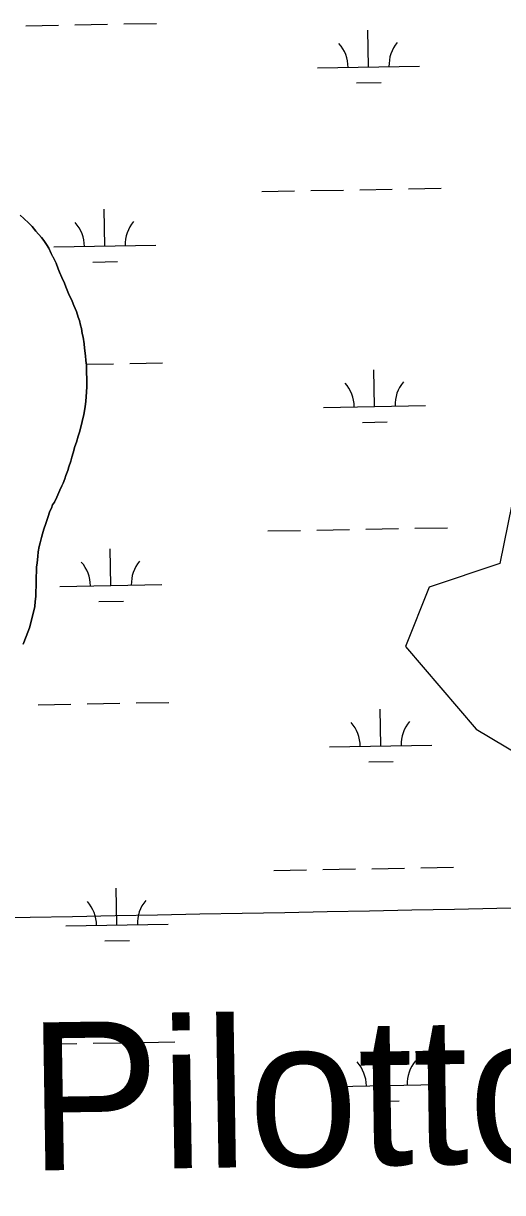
# Model space of a CAD drawing. Extents: x 3914892 to 3953151, y 242587 to 268572.
# Drawn here: x 3944011 to 3944480, y 254251 to 255396 of the extents above; entities that cross this region are included whole.
import ezdxf

# ---------------------------------------------------------------- set-up
doc = ezdxf.new("R2010")
doc.units = 0
for name, color, linetype in [('V-GRID-MAJR', 7, 'Continuous'), ('V-SITE-VEGE', 7, 'Continuous'), ('V-TOPO-GNAM-IDEN', 7, 'Continuous'), ('V-TOPO-SHOR', 7, 'Continuous'), ('V-WETL-SWMP', 7, 'Continuous')]:
    doc.layers.add(name, color=color, linetype=linetype)

msp = doc.modelspace()

# ---------------------------------------------------------------- linework, layer by layer
at = {"layer": 'V-GRID-MAJR'}
msp.add_spline([(3919048.168, 254080.336), (3924366.077, 254173.55000000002), (3929683.974, 254267.537), (3935001.8570000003, 254362.298), (3940319.725, 254457.832), (3945637.58, 254554.14), (3950955.421, 254651.22100000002), (3950955.4220000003, 254651.22100000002)], degree=3, dxfattribs=at)
at = {"layer": 'V-SITE-VEGE'}
msp.add_lwpolyline([(3944674.400678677, 255063.80139045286), (3944604.8895138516, 255098.5569728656), (3944500.6227666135, 255075.38658459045), (3944489.037572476, 254924.77906080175), (3944477.452378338, 254866.85309011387), (3944407.941213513, 254843.68270183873), (3944384.770825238, 254785.75673115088), (3944454.2819900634, 254704.66037218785), (3944512.207960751, 254669.90478977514), (3944581.719125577, 254681.4899839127), (3944651.230290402, 254716.24556632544), (3944662.8154845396, 254797.34192528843), (3944651.230290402, 254866.85309011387), (3944616.4747079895, 254936.3642549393), (3944732.326649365, 254982.7050314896), (3944732.326649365, 255029.04580804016)], close=True, dxfattribs=at)
at = {"layer": 'V-TOPO-SHOR'}
msp.add_lwpolyline([(3944007.6, 255208.336), (3944010.93, 255205.178), (3944016.056, 255200.441), (3944019.126, 255197.287), (3944022.954, 255192.567), (3944028.3170000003, 255186.271), (3944030.613, 255183.385), (3944033.157, 255179.461), (3944035.4420000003, 255175.797), (3944037.965, 255170.57700000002), (3944041.25, 255164.048), (3944042.77, 255161.17500000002), (3944044.773, 255155.7), (3944046.024, 255152.31100000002), (3944048.291, 255147.353), (3944050.811, 255141.61000000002), (3944052.058, 255137.96300000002), (3944054.829, 255131.7), (3944058.355, 255123.87), (3944060.117, 255119.69700000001), (3944062.634, 255113.956), (3944064.372, 255108.226), (3944065.628, 255105.09600000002), (3944066.603, 255100.415), (3944067.6, 255097.287), (3944068.311, 255092.35), (3944069.042, 255088.708), (3944069.992, 255082.21), (3944070.455, 255078.055), (3944071.393, 255070.518), (3944071.85, 255065.842), (3944072.304, 255061.169), (3944072.464, 255053.642), (3944072.659, 255048.711), (3944072.806, 255040.408), (3944072.47, 255034.707), (3944071.839, 255026.154), (3944070.983, 255020.459), (3944069.847, 255012.951), (3944068.196, 255005.969), (3944067.1040000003, 255001.832), (3944065.466, 254995.62900000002), (3944064.116, 254991.756), (3944062.48, 254985.81100000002), (3944061.128, 254981.68), (3944059.49, 254975.47400000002), (3944058.136, 254971.342), (3944057.045, 254967.207), (3944055.156, 254961.784), (3944054.071, 254958.16700000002), (3944052.1890000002, 254953.264), (3944051.366, 254949.901), (3944049.4960000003, 254945.776), (3944048.42, 254942.938), (3944046.291, 254938.815), (3944043.344, 254931.85), (3944040.947, 254927.21300000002), (3944039.094, 254924.385), (3944038.015, 254921.286), (3944036.6750000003, 254918.192), (3944034.519, 254911.995), (3944032.626, 254906.31100000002), (3944030.736, 254900.63), (3944029.376, 254895.979), (3944028.293, 254892.621), (3944026.9250000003, 254887.191), (3944026.097, 254883.57), (3944025.2490000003, 254878.393), (3944024.674, 254873.992), (3944024.072, 254867.774), (3944023.492, 254863.371), (3944023.4390000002, 254859.222), (3944023.109, 254854.038), (3944023.0640000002, 254850.66700000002), (3944023.007, 254846.258), (3944022.894, 254837.957), (3944022.849, 254834.586), (3944022.005, 254829.669), (3944021.682, 254824.746), (3944020.295, 254818.018), (3944018.378, 254810.52000000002), (3944017.006, 254804.833), (3944015.665, 254801.478), (3944010.2970000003, 254788.062)], dxfattribs=at)
at = {"layer": 'V-WETL-SWMP'}
for p, q in [((3944013.0901242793, 255393.9101506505), (3944045.0850037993, 255394.48258799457)), ((3944061.0824435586, 255394.7688066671), (3944093.0773230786, 255395.34124401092)), ((3944109.0747628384, 255395.62746268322), (3944141.0696423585, 255396.19990002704)), ((3944348.7111150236, 255353.47749296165), (3944348.0671230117, 255389.47173242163)), ((3944298.719115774, 255352.58305961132), (3944398.703114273, 255354.3719263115)), ((3944336.989075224, 255337.8342981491), (3944360.985234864, 255338.26362615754)), ((3944244.032121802, 255231.5144093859), (3944276.0270013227, 255232.08684673)), ((3944292.0244410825, 255232.37306540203), (3944324.0193206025, 255232.94550274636)), ((3944340.0167603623, 255233.2317214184), (3944372.0116398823, 255233.80415876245)), ((3944388.009079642, 255234.09037743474), (3944420.0039591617, 255234.6628147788)), ((3944010.93, 255205.17900000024), (3944007.6, 255208.33600000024)), ((3944090.372565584, 255178.01508405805), (3944089.7285735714, 255214.0093235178)), ((3944016.055, 255200.441), (3944010.93, 255205.17900000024)), ((3944019.126, 255197.287), (3944016.055, 255200.441)), ((3944022.954, 255192.56700000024), (3944019.126, 255197.287)), ((3944028.318, 255186.27000000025), (3944022.954, 255192.56700000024)), ((3944030.614, 255183.386), (3944028.318, 255186.27000000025)), ((3944033.156, 255179.461), (3944030.614, 255183.386)), ((3944035.4420000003, 255175.79800000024), (3944033.156, 255179.461)), ((3944037.966, 255170.57700000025), (3944035.4420000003, 255175.79800000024)), ((3944040.380566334, 255177.12065070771), (3944140.3645648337, 255178.90951740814)), ((3944041.251, 255164.04800000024), (3944037.966, 255170.57700000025)), ((3944042.77, 255161.174), (3944041.251, 255164.04800000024)), ((3944078.6505257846, 255162.37188924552), (3944102.646685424, 255162.80121725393)), ((3944044.772, 255155.70000000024), (3944042.77, 255161.174)), ((3944046.024, 255152.31100000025), (3944044.772, 255155.70000000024)), ((3944048.292, 255147.35200000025), (3944046.024, 255152.31100000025)), ((3944050.81, 255141.611), (3944048.292, 255147.35200000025)), ((3944052.058, 255137.96300000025), (3944050.81, 255141.611)), ((3944054.828, 255131.70000000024), (3944052.058, 255137.96300000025)), ((3944058.355, 255123.871), (3944054.828, 255131.70000000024)), ((3944060.116, 255119.69700000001), (3944058.355, 255123.871)), ((3944062.633, 255113.95600000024), (3944060.116, 255119.69700000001)), ((3944064.372, 255108.22600000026), (3944062.633, 255113.95600000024)), ((3944065.628, 255105.09700000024), (3944064.372, 255108.22600000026)), ((3944066.603, 255100.41400000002), (3944065.628, 255105.09700000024)), ((3944067.599, 255097.288), (3944066.603, 255100.41400000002)), ((3944068.311, 255092.35), (3944067.599, 255097.288)), ((3944069.041, 255088.70800000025), (3944068.311, 255092.35)), ((3944069.992, 255082.21100000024), (3944069.041, 255088.70800000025)), ((3944070.455, 255078.05400000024), (3944069.992, 255082.21100000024)), ((3944071.392, 255070.51900000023), (3944070.455, 255078.05400000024)), ((3944071.849, 255065.843), (3944071.392, 255070.51900000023)), ((3944072.305, 255061.16800000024), (3944071.849, 255065.843)), ((3944072.200487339, 255062.2394839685), (3944099.028435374, 255062.7194770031)), ((3944072.464, 255053.643), (3944072.305, 255061.16800000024)), ((3944115.0258751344, 255063.00569567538), (3944147.020754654, 255063.5781330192)), ((3944072.6580000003, 255048.71100000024), (3944072.464, 255053.643)), ((3944072.807, 255040.40800000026), (3944072.6580000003, 255048.71100000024)), ((3944354.6622273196, 255020.85572595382), (3944354.018235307, 255056.84996541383)), ((3944072.471, 255034.706), (3944072.807, 255040.40800000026)), ((3944070.984, 255020.45800000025), (3944071.839, 255026.154)), ((3944071.839, 255026.154), (3944072.471, 255034.706)), ((3944069.847, 255012.95100000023), (3944070.984, 255020.45800000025)), ((3944304.6702280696, 255019.9612926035), (3944404.6542265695, 255021.75015930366)), ((3944065.465, 254995.62900000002), (3944067.1040000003, 255001.833)), ((3944067.1040000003, 255001.833), (3944068.197, 255005.96900000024)), ((3944068.197, 255005.96900000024), (3944069.847, 255012.95100000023)), ((3944342.94018752, 255005.2125311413), (3944366.9363471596, 255005.6418591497)), ((3944062.481, 254985.81100000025), (3944064.116, 254991.756)), ((3944064.116, 254991.756), (3944065.465, 254995.62900000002)), ((3944059.489, 254975.47500000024), (3944061.129, 254981.67900000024)), ((3944061.129, 254981.67900000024), (3944062.481, 254985.81100000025)), ((3944057.044, 254967.206), (3944058.137, 254971.34200000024)), ((3944058.137, 254971.34200000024), (3944059.489, 254975.47500000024)), ((3944052.1890000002, 254953.26300000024), (3944054.0700000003, 254958.16700000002)), ((3944054.0700000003, 254958.16700000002), (3944055.156, 254961.78400000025)), ((3944055.156, 254961.78400000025), (3944057.044, 254967.206)), ((3944048.42, 254942.93700000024), (3944049.495, 254945.77600000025)), ((3944049.495, 254945.77600000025), (3944051.366, 254949.90200000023)), ((3944051.366, 254949.90200000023), (3944052.1890000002, 254953.26300000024)), ((3944043.343, 254931.85), (3944046.29, 254938.81500000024)), ((3944046.29, 254938.81500000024), (3944048.42, 254942.93700000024)), ((3944038.014, 254921.286), (3944039.093, 254924.384)), ((3944039.093, 254924.384), (3944040.947, 254927.21300000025)), ((3944040.947, 254927.21300000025), (3944043.343, 254931.85)), ((3944032.626, 254906.31200000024), (3944034.518, 254911.994)), ((3944034.518, 254911.994), (3944036.676, 254918.191)), ((3944036.676, 254918.191), (3944038.014, 254921.286)), ((3944029.376, 254895.979), (3944030.735, 254900.63000000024)), ((3944030.735, 254900.63000000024), (3944032.626, 254906.31200000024)), ((3944249.9832340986, 254898.8926423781), (3944281.9781136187, 254899.46507972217)), ((3944297.975553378, 254899.7512983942), (3944329.970432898, 254900.32373573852)), ((3944345.967872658, 254900.60995441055), (3944377.962752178, 254901.18239175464)), ((3944393.9601919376, 254901.4686104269), (3944425.9550714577, 254902.041047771)), ((3944026.097, 254883.571), (3944026.924, 254887.19200000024)), ((3944026.924, 254887.19200000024), (3944028.293, 254892.62100000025)), ((3944028.293, 254892.62100000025), (3944029.376, 254895.979)), ((3944024.673, 254873.992), (3944025.25, 254878.394)), ((3944025.25, 254878.394), (3944026.097, 254883.571)), ((3944096.3236778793, 254845.3933170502), (3944095.6796858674, 254881.38755651)), ((3944023.4930000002, 254863.372), (3944024.071, 254867.774)), ((3944024.071, 254867.774), (3944024.673, 254873.992)), ((3944023.065, 254850.66700000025), (3944023.11, 254854.03900000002)), ((3944023.11, 254854.03900000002), (3944023.438, 254859.222)), ((3944023.438, 254859.222), (3944023.4930000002, 254863.372)), ((3944022.895, 254837.95800000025), (3944023.006, 254846.25800000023)), ((3944023.006, 254846.25800000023), (3944023.065, 254850.66700000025)), ((3944046.33167863, 254844.4988836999), (3944146.3156771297, 254846.2877504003)), ((3944022.006, 254829.66900000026), (3944022.85, 254834.58600000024)), ((3944022.85, 254834.58600000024), (3944022.895, 254837.95800000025)), ((3944084.60163808, 254829.7501222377), (3944108.59779772, 254830.1794502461)), ((3944020.295, 254818.01900000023), (3944021.681, 254824.745)), ((3944021.681, 254824.745), (3944022.006, 254829.66900000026)), ((3944017.006, 254804.833), (3944018.379, 254810.52100000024)), ((3944018.379, 254810.52100000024), (3944020.295, 254818.01900000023)), ((3944010.2970000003, 254788.06100000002), (3944015.664, 254801.47800000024)), ((3944015.664, 254801.47800000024), (3944017.006, 254804.833)), ((3944024.9923488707, 254728.66661663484), (3944056.9872283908, 254729.23905397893)), ((3944072.9846681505, 254729.52527265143), (3944104.9795476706, 254730.0977099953)), ((3944120.976987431, 254730.38392866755), (3944152.97186695, 254730.95636601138)), ((3944360.613339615, 254688.233958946), (3944359.969347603, 254724.228198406)), ((3944310.6213403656, 254687.33952559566), (3944410.605338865, 254689.12839229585)), ((3944348.8912998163, 254672.59076413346), (3944372.8874594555, 254673.02009214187)), ((3944255.9343463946, 254566.27087537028), (3944287.929225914, 254566.84331271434)), ((3944303.9266656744, 254567.12953138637), (3944335.9215451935, 254567.7019687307)), ((3944351.918984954, 254567.98818740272), (3944383.9138644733, 254568.5606247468)), ((3944399.9113042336, 254568.84684341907), (3944431.906183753, 254569.41928076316)), ((3944102.2747901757, 254512.7715500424), (3944101.6307981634, 254548.76578950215)), ((3944052.2827909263, 254511.87711669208), (3944152.2667894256, 254513.66598339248)), ((3944090.552750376, 254497.12835522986), (3944114.5489100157, 254497.55768323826)), ((3944030.9434611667, 254396.044849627), (3944062.9383406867, 254396.6172869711)), ((3944078.935780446, 254396.90350564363), (3944110.9306599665, 254397.47594298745)), ((3944126.9280997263, 254397.76216165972), (3944158.9229792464, 254398.33459900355)), ((3944366.564451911, 254355.61219193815), (3944365.920459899, 254391.60643139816)), ((3944316.5724526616, 254354.71775858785), (3944416.5564511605, 254356.50662528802)), ((3944354.842412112, 254339.96899712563), (3944378.8385717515, 254340.39832513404))]:
    msp.add_line(p, q, dxfattribs=at)
for centre, radius, start, end in [((3944293.4685250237, 255352.96399768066), 35.24628790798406, 0.25317973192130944, 41.79683806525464), ((3944403.9367178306, 255354.94044265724), 35.24628790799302, 140.25317672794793, 181.79683506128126), ((3944035.1299755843, 255177.50158877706), 35.24628790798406, 0.25317973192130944, 41.79683806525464), ((3944145.5981683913, 255179.47803375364), 35.24628790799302, 140.25317672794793, 181.79683506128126), ((3944299.419637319, 255020.34223067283), 35.24628790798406, 0.25317973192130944, 41.79683806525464), ((3944409.887830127, 255022.3186756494), 35.24628790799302, 140.25317672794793, 181.79683506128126), ((3944041.0810878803, 254844.87982176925), 35.24628790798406, 0.25317973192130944, 41.79683806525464), ((3944151.5492806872, 254846.8562667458), 35.24628790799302, 140.25317672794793, 181.79683506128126), ((3944305.3707496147, 254687.72046366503), 35.24628790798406, 0.25317973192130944, 41.79683806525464), ((3944415.838942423, 254689.69690864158), 35.24628790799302, 140.25317672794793, 181.79683506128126), ((3944047.032200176, 254512.25805476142), 35.24628790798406, 0.25317973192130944, 41.79683806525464), ((3944157.500392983, 254514.23449973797), 35.24628790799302, 140.25317672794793, 181.79683506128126), ((3944311.321861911, 254355.0986966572), 35.24628790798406, 0.25317973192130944, 41.79683806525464), ((3944421.7900547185, 254357.07514163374), 35.24628790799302, 140.25317672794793, 181.79683506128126)]:
    msp.add_arc(centre, radius, start, end, dxfattribs=at)

# ---------------------------------------------------------------- texts
at = {"layer": 'V-TOPO-GNAM-IDEN'}
msp.add_text('Pilottown', height=144.999711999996, rotation=0.8953166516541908, dxfattribs=at).set_placement((3944016.3327268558, 254272.12072722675))

doc.saveas('drawing.dxf')
